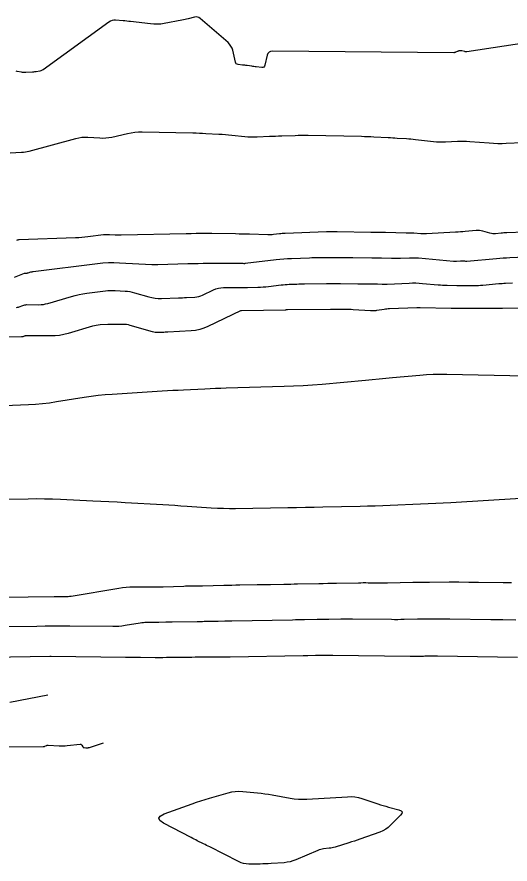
# Model space of a CAD drawing. Extents: x 1768942 to 1774819, y 723037 to 732099.
# Drawn here: x 1771056.4 to 1771113.1, y 731841 to 731938.5 of the extents above; entities that cross this region are included whole.
import ezdxf

# ---------------------------------------------------------------- set-up
doc = ezdxf.new("R2010")
doc.units = 0
doc.layers.add('R_Contours', color=7, linetype='Continuous')

msp = doc.modelspace()

# ---------------------------------------------------------------- linework, layer by layer
at = {"layer": 'R_Contours'}
for points in [[(1771128.351, 731937.545), (1771108.157, 731934.494), (1771108.095, 731934.488), (1771108.033, 731934.488), (1771107.971, 731934.495), (1771107.91, 731934.508), (1771107.563, 731934.603), (1771107.553, 731934.605), (1771107.543, 731934.606), (1771107.533, 731934.605), (1771107.523, 731934.603), (1771107.484, 731934.594), (1771107.474, 731934.592), (1771107.464, 731934.59), (1771107.454, 731934.589), (1771107.444, 731934.588), (1771107.222, 731934.581), (1771107.183, 731934.577), (1771107.144, 731934.569), (1771107.107, 731934.557), (1771107.07, 731934.541), (1771106.846, 731934.427), (1771106.796, 731934.406), (1771106.744, 731934.39), (1771106.691, 731934.381), (1771106.637, 731934.378), (1771085.793, 731934.56), (1771085.571, 731934.532), (1771085.396, 731934.443), (1771085.269, 731934.295), (1771085.188, 731934.086), (1771084.917, 731932.941), (1771084.868, 731932.816), (1771084.791, 731932.731), (1771084.685, 731932.687), (1771084.551, 731932.683), (1771083.924, 731932.753), (1771083.792, 731932.768), (1771083.659, 731932.785), (1771083.527, 731932.803), (1771083.395, 731932.822), (1771082.862, 731932.901), (1771082.733, 731932.92), (1771082.604, 731932.937), (1771082.475, 731932.952), (1771082.346, 731932.966), (1771081.829, 731933.02), (1771081.712, 731933.048), (1771081.621, 731933.104), (1771081.554, 731933.188), (1771081.513, 731933.301), (1771081.208, 731934.658), (1771081.129, 731934.916), (1771081.013, 731935.151), (1771080.86, 731935.364), (1771080.671, 731935.556), (1771077.472, 731938.323), (1771077.324, 731938.425), (1771077.167, 731938.485), (1771077, 731938.502), (1771076.823, 731938.477), (1771076.093, 731938.293), (1771075.911, 731938.248), (1771075.727, 731938.206), (1771075.544, 731938.166), (1771075.359, 731938.13), (1771073.34, 731937.743), (1771072.942, 731937.682), (1771072.542, 731937.653), (1771072.142, 731937.656), (1771071.74, 731937.69), (1771069.462, 731937.971), (1771069.247, 731937.996), (1771069.033, 731938.019), (1771068.818, 731938.04), (1771068.602, 731938.059), (1771067.741, 731938.13), (1771067.531, 731938.129), (1771067.331, 731938.093), (1771067.141, 731938.02), (1771066.961, 731937.911), (1771059.394, 731932.419), (1771059.307, 731932.363), (1771059.215, 731932.318), (1771059.118, 731932.284), (1771059.017, 731932.262), (1771058.602, 731932.195), (1771058.498, 731932.179), (1771058.394, 731932.167), (1771058.29, 731932.157), (1771058.185, 731932.15), (1771057.418, 731932.107), (1771057.291, 731932.104), (1771057.165, 731932.109), (1771057.039, 731932.121), (1771056.914, 731932.141), (1771056.414, 731932.236), (1771056.289, 731932.258)], [(1771055.616, 731922.857), (1771056.913, 731922.922), (1771057.134, 731922.939), (1771057.354, 731922.968), (1771057.572, 731923.008), (1771057.789, 731923.061), (1771063.159, 731924.514), (1771063.496, 731924.59), (1771063.836, 731924.639), (1771064.179, 731924.659), (1771064.525, 731924.651), (1771065.913, 731924.562), (1771066.259, 731924.552), (1771066.603, 731924.567), (1771066.946, 731924.607), (1771067.286, 731924.671), (1771069.116, 731925.088), (1771069.536, 731925.17), (1771069.958, 731925.227), (1771070.383, 731925.257), (1771070.81, 731925.262), (1771076.626, 731925.147), (1771077.001, 731925.138), (1771077.375, 731925.125), (1771077.749, 731925.11), (1771078.123, 731925.091), (1771079.628, 731925.008), (1771079.997, 731924.985), (1771080.367, 731924.958), (1771080.735, 731924.927), (1771081.104, 731924.891), (1771082.611, 731924.737), (1771082.963, 731924.707), (1771083.315, 731924.69), (1771083.668, 731924.686), (1771084.021, 731924.695), (1771085.434, 731924.756), (1771085.787, 731924.771), (1771086.14, 731924.785), (1771086.494, 731924.798), (1771086.847, 731924.811), (1771088.379, 731924.864), (1771088.752, 731924.874), (1771089.125, 731924.879), (1771089.499, 731924.879), (1771089.872, 731924.875), (1771096.009, 731924.754), (1771096.369, 731924.745), (1771096.73, 731924.734), (1771097.091, 731924.72), (1771097.451, 731924.703), (1771099.087, 731924.62), (1771099.35, 731924.606), (1771099.613, 731924.592), (1771099.877, 731924.576), (1771100.14, 731924.559), (1771101.192, 731924.49), (1771101.454, 731924.472), (1771101.717, 731924.45), (1771101.979, 731924.424), (1771102.241, 731924.396), (1771104.293, 731924.162), (1771104.64, 731924.13), (1771104.987, 731924.111), (1771105.335, 731924.108), (1771105.684, 731924.118), (1771107.079, 731924.19), (1771107.428, 731924.202), (1771107.776, 731924.203), (1771108.124, 731924.192), (1771108.473, 731924.171), (1771110.718, 731923.995), (1771111.208, 731923.964), (1771111.699, 731923.947), (1771112.19, 731923.946), (1771112.681, 731923.959), (1771120.182, 731924.269)], [(1771116.804, 731913.8), (1771112.741, 731913.646), (1771112.578, 731913.639), (1771112.416, 731913.63), (1771112.254, 731913.618), (1771112.092, 731913.604), (1771111.445, 731913.542), (1771111.284, 731913.535), (1771111.124, 731913.542), (1771110.965, 731913.564), (1771110.808, 731913.6), (1771109.997, 731913.83), (1771109.809, 731913.874), (1771109.619, 731913.901), (1771109.428, 731913.91), (1771109.235, 731913.901), (1771107.962, 731913.787), (1771107.686, 731913.764), (1771107.409, 731913.743), (1771107.132, 731913.724), (1771106.854, 731913.707), (1771103.515, 731913.523), (1771103.353, 731913.517), (1771103.19, 731913.517), (1771103.028, 731913.523), (1771102.866, 731913.534), (1771102.036, 731913.609), (1771101.965, 731913.614), (1771101.894, 731913.617), (1771101.823, 731913.618), (1771101.751, 731913.616), (1771101.466, 731913.603), (1771101.395, 731913.6), (1771101.324, 731913.599), (1771101.252, 731913.599), (1771101.181, 731913.6), (1771098.798, 731913.664), (1771098.377, 731913.675), (1771097.956, 731913.684), (1771097.535, 731913.692), (1771097.113, 731913.698), (1771093.211, 731913.749), (1771093.156, 731913.75), (1771093.1, 731913.75), (1771093.044, 731913.751), (1771092.989, 731913.752), (1771092.766, 731913.753), (1771092.71, 731913.754), (1771092.654, 731913.754), (1771092.599, 731913.753), (1771092.543, 731913.753), (1771092.26, 731913.749), (1771092.194, 731913.748), (1771092.128, 731913.747), (1771092.063, 731913.745), (1771091.997, 731913.743), (1771087.25, 731913.576), (1771087.082, 731913.569), (1771086.914, 731913.557), (1771086.746, 731913.542), (1771086.578, 731913.524), (1771085.908, 731913.443), (1771085.74, 731913.425), (1771085.572, 731913.415), (1771085.404, 731913.41), (1771085.235, 731913.412), (1771083.152, 731913.472), (1771082.749, 731913.483), (1771082.345, 731913.493), (1771081.942, 731913.502), (1771081.538, 731913.51), (1771078.817, 731913.558), (1771078.668, 731913.56), (1771078.518, 731913.562), (1771078.368, 731913.563), (1771078.218, 731913.563), (1771077.613, 731913.563), (1771077.465, 731913.563), (1771077.318, 731913.561), (1771077.17, 731913.558), (1771077.022, 731913.554), (1771076.432, 731913.535), (1771076.284, 731913.531), (1771076.136, 731913.527), (1771075.989, 731913.523), (1771075.841, 731913.52), (1771068.367, 731913.37), (1771068.199, 731913.369), (1771068.032, 731913.37), (1771067.864, 731913.375), (1771067.697, 731913.383), (1771067.027, 731913.422), (1771066.859, 731913.428), (1771066.692, 731913.426), (1771066.526, 731913.417), (1771066.359, 731913.4), (1771064.561, 731913.174), (1771064.205, 731913.134), (1771063.849, 731913.101), (1771063.492, 731913.077), (1771063.135, 731913.06), (1771056.637, 731912.833), (1771056.56, 731912.827), (1771056.485, 731912.812), (1771056.412, 731912.79), (1771056.341, 731912.759)], [(1771114.849, 731910.827), (1771113.075, 731910.76), (1771112.696, 731910.743), (1771112.317, 731910.72), (1771111.938, 731910.693), (1771111.559, 731910.66), (1771108.158, 731910.338), (1771108.127, 731910.337), (1771108.096, 731910.338), (1771108.065, 731910.342), (1771108.034, 731910.35), (1771107.911, 731910.384), (1771107.881, 731910.392), (1771107.85, 731910.396), (1771107.818, 731910.397), (1771107.787, 731910.396), (1771107.579, 731910.377), (1771107.534, 731910.374), (1771107.488, 731910.37), (1771107.443, 731910.367), (1771107.398, 731910.364), (1771106.971, 731910.341), (1771106.885, 731910.338), (1771106.799, 731910.338), (1771106.713, 731910.341), (1771106.627, 731910.347), (1771102.599, 731910.71), (1771102.34, 731910.729), (1771102.081, 731910.739), (1771101.822, 731910.74), (1771101.563, 731910.733), (1771100.525, 731910.687), (1771100.266, 731910.678), (1771100.006, 731910.673), (1771099.746, 731910.673), (1771099.487, 731910.678), (1771098.332, 731910.709), (1771098.053, 731910.716), (1771097.774, 731910.722), (1771097.495, 731910.727), (1771097.216, 731910.731), (1771095.013, 731910.76), (1771094.785, 731910.763), (1771094.557, 731910.765), (1771094.329, 731910.768), (1771094.101, 731910.77), (1771093.189, 731910.777), (1771092.961, 731910.778), (1771092.733, 731910.778), (1771092.505, 731910.777), (1771092.277, 731910.775), (1771091.118, 731910.761), (1771090.849, 731910.757), (1771090.58, 731910.751), (1771090.311, 731910.744), (1771090.042, 731910.736), (1771087.955, 731910.662), (1771087.518, 731910.642), (1771087.081, 731910.613), (1771086.645, 731910.574), (1771086.21, 731910.526), (1771082.646, 731910.094), (1771082.617, 731910.091), (1771082.587, 731910.089), (1771082.558, 731910.088), (1771082.528, 731910.089), (1771082.41, 731910.092), (1771082.381, 731910.093), (1771082.351, 731910.094), (1771082.322, 731910.094), (1771082.292, 731910.095), (1771082.141, 731910.097), (1771082.106, 731910.098), (1771082.071, 731910.098), (1771082.036, 731910.099), (1771082.001, 731910.099), (1771078.423, 731910.099), (1771077.827, 731910.097), (1771077.231, 731910.09), (1771076.635, 731910.078), (1771076.039, 731910.062), (1771072.579, 731909.953), (1771072.522, 731909.952), (1771072.465, 731909.95), (1771072.408, 731909.949), (1771072.351, 731909.948), (1771072.124, 731909.943), (1771072.067, 731909.942), (1771072.011, 731909.943), (1771071.954, 731909.945), (1771071.897, 731909.947), (1771068.185, 731910.162), (1771067.548, 731910.185), (1771066.911, 731910.178), (1771066.276, 731910.142), (1771065.642, 731910.077), (1771058.24, 731909.151), (1771058.17, 731909.14), (1771058.101, 731909.127), (1771058.032, 731909.112), (1771057.964, 731909.093), (1771057.627, 731908.993), (1771057.593, 731908.984), (1771057.558, 731908.978), (1771057.523, 731908.974), (1771057.488, 731908.973), (1771057.345, 731908.973), (1771057.31, 731908.971), (1771057.275, 731908.967), (1771057.241, 731908.959), (1771057.208, 731908.948), (1771056.063, 731908.512)], [(1771056.337, 731905.057), (1771056.445, 731905.073), (1771056.552, 731905.098), (1771056.657, 731905.133), (1771057.073, 731905.292), (1771057.177, 731905.326), (1771057.284, 731905.351), (1771057.393, 731905.366), (1771057.503, 731905.37), (1771058.894, 731905.368), (1771059.161, 731905.378), (1771059.426, 731905.406), (1771059.688, 731905.454), (1771059.947, 731905.521), (1771062.649, 731906.321), (1771063.086, 731906.441), (1771063.528, 731906.543), (1771063.973, 731906.627), (1771064.422, 731906.692), (1771066.566, 731906.961), (1771066.847, 731906.99), (1771067.128, 731907.005), (1771067.41, 731907.008), (1771067.692, 731906.998), (1771068.822, 731906.933), (1771069.103, 731906.909), (1771069.381, 731906.869), (1771069.657, 731906.813), (1771069.929, 731906.741), (1771071.544, 731906.267), (1771071.906, 731906.176), (1771072.271, 731906.115), (1771072.64, 731906.084), (1771073.012, 731906.082), (1771074.962, 731906.15), (1771075.198, 731906.159), (1771075.435, 731906.169), (1771075.671, 731906.18), (1771075.907, 731906.193), (1771076.852, 731906.246), (1771077.085, 731906.271), (1771077.313, 731906.317), (1771077.535, 731906.386), (1771077.751, 731906.477), (1771078.989, 731907.07), (1771079.27, 731907.187), (1771079.559, 731907.27), (1771079.856, 731907.321), (1771080.159, 731907.338), (1771081.671, 731907.343), (1771081.977, 731907.344), (1771082.283, 731907.347), (1771082.589, 731907.351), (1771082.895, 731907.357), (1771084.118, 731907.381), (1771084.424, 731907.391), (1771084.729, 731907.409), (1771085.033, 731907.434), (1771085.337, 731907.467), (1771086.802, 731907.645), (1771087.024, 731907.669), (1771087.247, 731907.689), (1771087.469, 731907.704), (1771087.693, 731907.714), (1771088.586, 731907.745), (1771088.809, 731907.753), (1771089.032, 731907.758), (1771089.255, 731907.763), (1771089.479, 731907.766), (1771092.011, 731907.797), (1771092.412, 731907.801), (1771092.812, 731907.803), (1771093.212, 731907.803), (1771093.612, 731907.8), (1771095.619, 731907.784), (1771095.816, 731907.783), (1771096.014, 731907.781), (1771096.211, 731907.778), (1771096.409, 731907.776), (1771097.319, 731907.764), (1771097.456, 731907.762), (1771097.593, 731907.759), (1771097.73, 731907.756), (1771097.867, 731907.753), (1771098.415, 731907.738), (1771098.552, 731907.736), (1771098.688, 731907.736), (1771098.825, 731907.738), (1771098.962, 731907.743), (1771101.494, 731907.856), (1771101.882, 731907.867), (1771102.269, 731907.865), (1771102.656, 731907.849), (1771103.042, 731907.821), (1771104.832, 731907.66), (1771105.097, 731907.638), (1771105.362, 731907.622), (1771105.627, 731907.61), (1771105.892, 731907.602), (1771106.985, 731907.583), (1771107.235, 731907.579), (1771107.485, 731907.576), (1771107.735, 731907.574), (1771107.985, 731907.573), (1771108.986, 731907.571), (1771109.236, 731907.574), (1771109.486, 731907.582), (1771109.735, 731907.597), (1771109.984, 731907.617), (1771111.826, 731907.791), (1771112.021, 731907.808), (1771112.216, 731907.823), (1771112.412, 731907.834), (1771112.608, 731907.843), (1771113.391, 731907.873)], [(1771116.082, 731904.972), (1771112.235, 731904.929), (1771112.212, 731904.929), (1771112.188, 731904.928), (1771112.14, 731904.926), (1771112.128, 731904.926), (1771112.116, 731904.925), (1771112.104, 731904.924), (1771112.092, 731904.923), (1771111.992, 731904.913), (1771111.971, 731904.912), (1771111.95, 731904.91), (1771111.929, 731904.91), (1771111.908, 731904.91), (1771108.584, 731904.915), (1771108.023, 731904.917), (1771107.462, 731904.921), (1771106.901, 731904.928), (1771106.34, 731904.937), (1771102.758, 731905.002), (1771102.728, 731905.003), (1771102.698, 731905.004), (1771102.668, 731905.006), (1771102.638, 731905.009), (1771102.517, 731905.02), (1771102.487, 731905.022), (1771102.457, 731905.023), (1771102.427, 731905.023), (1771102.397, 731905.022), (1771099.245, 731904.882), (1771099.087, 731904.872), (1771098.93, 731904.859), (1771098.773, 731904.841), (1771098.617, 731904.818), (1771097.806, 731904.689), (1771097.743, 731904.681), (1771097.68, 731904.674), (1771097.617, 731904.671), (1771097.553, 731904.669), (1771097.298, 731904.669), (1771097.235, 731904.669), (1771097.171, 731904.671), (1771097.107, 731904.673), (1771097.044, 731904.676), (1771095.072, 731904.793), (1771094.854, 731904.805), (1771094.636, 731904.814), (1771094.418, 731904.82), (1771094.2, 731904.823), (1771093.327, 731904.83), (1771093.109, 731904.831), (1771092.891, 731904.831), (1771092.672, 731904.83), (1771092.454, 731904.828), (1771087.502, 731904.768), (1771087.484, 731904.768), (1771087.466, 731904.767), (1771087.43, 731904.766), (1771087.421, 731904.765), (1771087.412, 731904.765), (1771087.404, 731904.764), (1771087.395, 731904.763), (1771087.337, 731904.756), (1771087.324, 731904.755), (1771087.312, 731904.754), (1771087.299, 731904.753), (1771087.286, 731904.752), (1771082.23, 731904.651), (1771082.208, 731904.651), (1771082.186, 731904.651), (1771082.143, 731904.651), (1771082.132, 731904.65), (1771082.122, 731904.648), (1771082.111, 731904.645), (1771082.101, 731904.641), (1771078.338, 731902.838), (1771077.882, 731902.646), (1771077.414, 731902.501), (1771076.933, 731902.402), (1771076.441, 731902.351), (1771073.743, 731902.199), (1771073.597, 731902.191), (1771073.451, 731902.184), (1771073.305, 731902.177), (1771073.158, 731902.172), (1771072.573, 731902.152), (1771072.428, 731902.152), (1771072.284, 731902.165), (1771072.141, 731902.188), (1771072, 731902.224), (1771069.414, 731902.983), (1771069.207, 731903.036), (1771068.998, 731903.073), (1771068.787, 731903.096), (1771068.574, 731903.103), (1771067.716, 731903.1), (1771067.501, 731903.099), (1771067.287, 731903.094), (1771067.073, 731903.087), (1771066.858, 731903.077), (1771065.951, 731903.031), (1771065.729, 731903.013), (1771065.51, 731902.982), (1771065.293, 731902.938), (1771065.078, 731902.881), (1771062.268, 731902.048), (1771061.784, 731901.923), (1771061.294, 731901.834), (1771060.8, 731901.781), (1771060.3, 731901.764), (1771057.366, 731901.768), (1771057.327, 731901.767), (1771057.288, 731901.761), (1771057.25, 731901.752), (1771057.212, 731901.74), (1771057.063, 731901.683), (1771057.025, 731901.671), (1771056.987, 731901.662), (1771056.948, 731901.656), (1771056.908, 731901.654), (1771053.93, 731901.621)], [(1771046.72, 731893.41), (1771057.725, 731893.873), (1771058.532, 731893.919), (1771059.337, 731893.989), (1771060.14, 731894.083), (1771060.94, 731894.201), (1771064.135, 731894.72), (1771064.935, 731894.84), (1771065.737, 731894.94), (1771066.541, 731895.02), (1771067.348, 731895.08), (1771073.091, 731895.437), (1771073.703, 731895.474), (1771074.316, 731895.509), (1771074.929, 731895.541), (1771075.541, 731895.572), (1771077.993, 731895.692), (1771078.606, 731895.72), (1771079.219, 731895.745), (1771079.832, 731895.766), (1771080.445, 731895.785), (1771087.115, 731895.967), (1771088.211, 731896.006), (1771089.307, 731896.062), (1771090.401, 731896.137), (1771091.494, 731896.229), (1771096.489, 731896.689), (1771097.269, 731896.761), (1771098.048, 731896.832), (1771098.828, 731896.903), (1771099.608, 731896.974), (1771102.726, 731897.255), (1771103.507, 731897.314), (1771104.287, 731897.352), (1771105.069, 731897.368), (1771105.851, 731897.363), (1771114.883, 731897.179)], [(1771114.356, 731883.032), (1771106.3, 731882.565), (1771105.431, 731882.517), (1771104.561, 731882.471), (1771103.691, 731882.429), (1771102.82, 731882.39), (1771099.339, 731882.239), (1771098.468, 731882.204), (1771097.598, 731882.174), (1771096.727, 731882.149), (1771095.856, 731882.128), (1771091.575, 731882.04), (1771090.571, 731882.02), (1771089.567, 731882.001), (1771088.563, 731881.983), (1771087.559, 731881.967), (1771081.547, 731881.871), (1771080.847, 731881.868), (1771080.148, 731881.879), (1771079.449, 731881.904), (1771078.751, 731881.944), (1771075.957, 731882.134), (1771075.259, 731882.181), (1771074.56, 731882.225), (1771073.862, 731882.268), (1771073.163, 731882.31), (1771068.83, 731882.559), (1771067.902, 731882.611), (1771066.974, 731882.661), (1771066.045, 731882.708), (1771065.116, 731882.752), (1771061.401, 731882.924), (1771060.472, 731882.96), (1771059.543, 731882.983), (1771058.614, 731882.991), (1771057.684, 731882.986), (1771049.04, 731882.872)], [(1771048.709, 731871.617), (1771060.658, 731871.76), (1771060.821, 731871.761), (1771060.984, 731871.762), (1771061.147, 731871.762), (1771061.31, 731871.761), (1771061.962, 731871.756), (1771062.125, 731871.759), (1771062.287, 731871.768), (1771062.448, 731871.784), (1771062.609, 731871.808), (1771068.114, 731872.73), (1771068.534, 731872.791), (1771068.955, 731872.834), (1771069.378, 731872.86), (1771069.802, 731872.867), (1771071.502, 731872.861), (1771071.927, 731872.862), (1771072.352, 731872.866), (1771072.777, 731872.875), (1771073.201, 731872.887), (1771075.596, 731872.968), (1771075.775, 731872.974), (1771075.954, 731872.978), (1771076.133, 731872.982), (1771076.312, 731872.985), (1771077.028, 731872.995), (1771077.207, 731872.998), (1771077.386, 731873.001), (1771077.565, 731873.005), (1771077.744, 731873.009), (1771080.177, 731873.064), (1771080.638, 731873.074), (1771081.1, 731873.083), (1771081.562, 731873.092), (1771082.023, 731873.1), (1771084.023, 731873.133), (1771084.408, 731873.14), (1771084.794, 731873.147), (1771085.179, 731873.153), (1771085.565, 731873.16), (1771087.107, 731873.188), (1771087.492, 731873.195), (1771087.878, 731873.202), (1771088.263, 731873.209), (1771088.649, 731873.216), (1771091.115, 731873.261), (1771091.628, 731873.271), (1771092.14, 731873.28), (1771092.652, 731873.29), (1771093.164, 731873.3), (1771095.684, 731873.351), (1771095.961, 731873.355), (1771096.237, 731873.357), (1771096.513, 731873.357), (1771096.79, 731873.354), (1771097.895, 731873.338), (1771098.172, 731873.335), (1771098.448, 731873.335), (1771098.724, 731873.337), (1771099.001, 731873.341), (1771101.937, 731873.402), (1771102.411, 731873.411), (1771102.886, 731873.418), (1771103.36, 731873.424), (1771103.835, 731873.428), (1771106.124, 731873.444), (1771106.403, 731873.446), (1771106.682, 731873.445), (1771106.961, 731873.443), (1771107.24, 731873.44), (1771108.356, 731873.423), (1771108.635, 731873.419), (1771108.914, 731873.415), (1771109.193, 731873.412), (1771109.472, 731873.408), (1771112.305, 731873.376), (1771112.797, 731873.37), (1771113.289, 731873.362)], [(1771113.783, 731869.05), (1771112.303, 731869.067), (1771111.95, 731869.071), (1771111.598, 731869.076), (1771111.246, 731869.081), (1771110.894, 731869.086), (1771106.204, 731869.156), (1771105.893, 731869.16), (1771105.583, 731869.162), (1771105.273, 731869.162), (1771104.962, 731869.161), (1771103.721, 731869.152), (1771103.41, 731869.15), (1771103.1, 731869.146), (1771102.79, 731869.141), (1771102.48, 731869.135), (1771100.923, 731869.103), (1771100.561, 731869.097), (1771100.198, 731869.094), (1771099.835, 731869.095), (1771099.472, 731869.099), (1771095.001, 731869.163), (1771094.662, 731869.167), (1771094.322, 731869.167), (1771093.982, 731869.165), (1771093.643, 731869.16), (1771092.284, 731869.133), (1771091.944, 731869.126), (1771091.605, 731869.119), (1771091.265, 731869.113), (1771090.925, 731869.107), (1771089.485, 731869.08), (1771089.131, 731869.074), (1771088.778, 731869.067), (1771088.425, 731869.061), (1771088.071, 731869.055), (1771081.119, 731868.928), (1771080.919, 731868.925), (1771080.72, 731868.921), (1771080.52, 731868.918), (1771080.321, 731868.914), (1771079.523, 731868.901), (1771079.324, 731868.898), (1771079.124, 731868.894), (1771078.925, 731868.89), (1771078.725, 731868.885), (1771077.921, 731868.867), (1771077.72, 731868.863), (1771077.519, 731868.859), (1771077.319, 731868.855), (1771077.118, 731868.852), (1771074.26, 731868.812), (1771074.07, 731868.809), (1771073.88, 731868.805), (1771073.691, 731868.8), (1771073.501, 731868.794), (1771072.72, 731868.767), (1771072.541, 731868.762), (1771072.362, 731868.759), (1771072.182, 731868.757), (1771072.003, 731868.756), (1771071.286, 731868.759), (1771071.108, 731868.756), (1771070.929, 731868.745), (1771070.752, 731868.727), (1771070.575, 731868.701), (1771068.821, 731868.407), (1771068.469, 731868.356), (1771068.116, 731868.32), (1771067.761, 731868.3), (1771067.406, 731868.295), (1771062.463, 731868.331), (1771061.52, 731868.335), (1771060.577, 731868.335), (1771059.635, 731868.331), (1771058.692, 731868.322), (1771054.339, 731868.27)], [(1771113.966, 731864.741), (1771104.776, 731864.878), (1771104.63, 731864.88), (1771104.484, 731864.881), (1771104.338, 731864.881), (1771104.192, 731864.881), (1771103.607, 731864.877), (1771103.461, 731864.875), (1771103.315, 731864.874), (1771103.169, 731864.871), (1771103.022, 731864.869), (1771102.289, 731864.853), (1771102.119, 731864.851), (1771101.948, 731864.849), (1771101.777, 731864.85), (1771101.606, 731864.851), (1771092.741, 731864.98), (1771092.574, 731864.981), (1771092.407, 731864.982), (1771092.24, 731864.981), (1771092.073, 731864.978), (1771091.404, 731864.965), (1771091.237, 731864.961), (1771091.07, 731864.958), (1771090.903, 731864.955), (1771090.735, 731864.952), (1771089.852, 731864.936), (1771089.505, 731864.929), (1771089.331, 731864.926), (1771080.914, 731864.773), (1771080.549, 731864.768), (1771080.183, 731864.764), (1771079.817, 731864.762), (1771079.451, 731864.762), (1771077.988, 731864.765), (1771077.622, 731864.765), (1771077.256, 731864.764), (1771076.891, 731864.761), (1771076.525, 731864.757), (1771074.007, 731864.725), (1771073.58, 731864.72), (1771073.154, 731864.717), (1771072.727, 731864.716), (1771072.3, 731864.716), (1771070.593, 731864.72), (1771070.166, 731864.721), (1771069.74, 731864.725), (1771069.313, 731864.729), (1771068.886, 731864.735), (1771060.322, 731864.868), (1771060.311, 731864.869), (1771060.299, 731864.868), (1771060.287, 731864.868), (1771060.275, 731864.868), (1771060.227, 731864.865), (1771060.215, 731864.865), (1771060.203, 731864.864), (1771060.191, 731864.864), (1771060.179, 731864.864), (1771044.304, 731864.579)], [(1771059.948, 731860.405), (1771055.561, 731859.562)], [(1771040.949, 731854.384), (1771059.412, 731854.481), (1771059.46, 731854.484), (1771059.508, 731854.491), (1771059.554, 731854.504), (1771059.599, 731854.521), (1771059.778, 731854.601), (1771059.823, 731854.618), (1771059.869, 731854.629), (1771059.916, 731854.635), (1771059.965, 731854.636), (1771061.241, 731854.579), (1771061.47, 731854.572), (1771061.698, 731854.574), (1771061.927, 731854.584), (1771062.155, 731854.601), (1771063.677, 731854.744), (1771063.729, 731854.743), (1771063.775, 731854.728), (1771063.813, 731854.699), (1771063.845, 731854.657), (1771063.965, 731854.444), (1771063.991, 731854.408), (1771064.023, 731854.381), (1771064.06, 731854.364), (1771064.104, 731854.356), (1771064.313, 731854.342), (1771064.348, 731854.34), (1771064.383, 731854.339), (1771064.419, 731854.34), (1771064.454, 731854.343), (1771064.595, 731854.355), (1771064.63, 731854.359), (1771064.664, 731854.365), (1771064.699, 731854.373), (1771064.732, 731854.384), (1771066.348, 731854.931)]]:
    msp.add_lwpolyline(points, dxfattribs=at)
msp.add_lwpolyline([(1771098.209, 731847.783), (1771098.511, 731847.689), (1771098.814, 731847.601), (1771099.118, 731847.517), (1771100.338, 731847.19), (1771100.578, 731847.09), (1771100.686, 731846.954), (1771100.662, 731846.782), (1771100.507, 731846.574), (1771099.381, 731845.42), (1771099.108, 731845.17), (1771098.813, 731844.956), (1771098.494, 731844.778), (1771098.153, 731844.636), (1771095.84, 731843.819), (1771095.525, 731843.709), (1771095.209, 731843.603), (1771094.891, 731843.5), (1771094.573, 731843.399), (1771092.979, 731842.907), (1771092.818, 731842.861), (1771092.655, 731842.823), (1771092.491, 731842.793), (1771092.325, 731842.77), (1771091.658, 731842.695), (1771091.492, 731842.671), (1771091.33, 731842.634), (1771091.171, 731842.586), (1771091.015, 731842.526), (1771088.474, 731841.442), (1771088.144, 731841.317), (1771087.807, 731841.22), (1771087.464, 731841.152), (1771087.113, 731841.113), (1771085.624, 731841.006), (1771085.307, 731840.986), (1771084.99, 731840.971), (1771084.672, 731840.962), (1771084.354, 731840.958), (1771083.083, 731840.953), (1771082.769, 731840.97), (1771082.464, 731841.023), (1771082.168, 731841.112), (1771081.88, 731841.238), (1771078.565, 731842.921), (1771078.387, 731843.011), (1771078.209, 731843.101), (1771078.031, 731843.191), (1771077.853, 731843.28), (1771077.14, 731843.637), (1771076.962, 731843.727), (1771076.784, 731843.817), (1771076.607, 731843.909), (1771076.43, 731844), (1771073.267, 731845.654), (1771072.832, 731845.95), (1771072.698, 731846.227), (1771072.866, 731846.484), (1771073.336, 731846.721), (1771076.559, 731847.903), (1771077.046, 731848.076), (1771077.535, 731848.24), (1771078.027, 731848.395), (1771078.523, 731848.541), (1771080.678, 731849.154), (1771081.092, 731849.252), (1771081.51, 731849.31), (1771081.932, 731849.328), (1771082.357, 731849.308), (1771084.065, 731849.146), (1771084.492, 731849.101), (1771084.917, 731849.046), (1771085.34, 731848.983), (1771085.763, 731848.911), (1771087.803, 731848.538), (1771088.285, 731848.465), (1771088.768, 731848.422), (1771089.254, 731848.407), (1771089.74, 731848.422), (1771094.417, 731848.708), (1771094.841, 731848.714), (1771095.259, 731848.68), (1771095.672, 731848.605), (1771096.079, 731848.49), (1771097.909, 731847.88)], close=True, dxfattribs=at)

doc.saveas('drawing.dxf')
